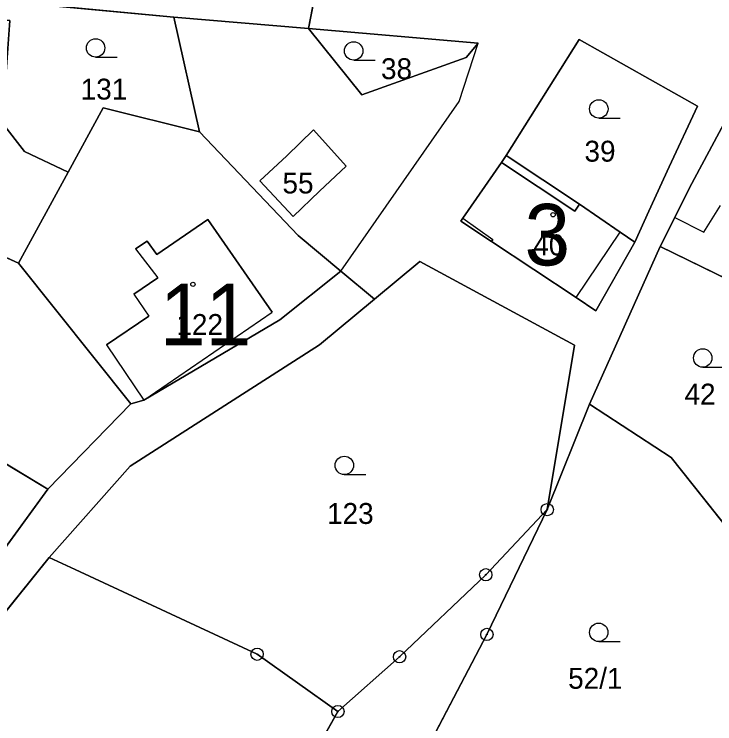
# Model space of a CAD drawing. Extents: x -689422 to -685210, y -987725 to -982160.
# Drawn here: x -686128 to -686071, y -987183 to -987125.3 of the extents above; entities that cross this region are included whole.
import ezdxf

# ---------------------------------------------------------------- set-up
doc = ezdxf.new("R2010")
doc.units = 0
for name, color, linetype in [('KN_Budovy', 7, 'Continuous'), ('KN_Budovy_cisla_domovni', 7, 'Continuous'), ('KN_Hranice_parcel', 7, 'Continuous'), ('KN_Hranice_parcel_vnitrni_kresba', 7, 'Continuous'), ('KN_Parcelni cisla', 7, 'Continuous'), ('KN_Polygon parcely', 7, 'Continuous'), ('KN_POZEMKY_OSTATNI PLOCHA', 7, 'Continuous'), ('KN_POZEMKY_ZAHRADA', 7, 'Continuous'), ('KN_POZEMKY_ZASTAVENA PLOCHA', 7, 'Continuous'), ('KN_VYUZITI_17_ostatni plocha_ostatni komunikace', 7, 'Continuous'), ('KN_VYUZITI_26_ostatni plocha_jina plocha', 7, 'Continuous'), ('KN_Značky bodu BP', 7, 'Continuous'), ('KN_Značky budov', 7, 'Continuous'), ('KN_Značky kultur', 7, 'Continuous')]:
    doc.layers.add(name, color=color, linetype=linetype)

msp = doc.modelspace()

# ---------------------------------------------------------------- linework, layer by layer
at = {"layer": 'KN_Budovy'}
for points in [[(-686089.14, -987143.8), (-686082.26, -987148.36), (-686078.68, -987143.03), (-686081.98, -987140.75), (-686082.36, -987141.32), (-686088.33, -987137.37), (-686091.47, -987141.91), (-686089.03, -987143.64)], [(-686120.49, -987152.21), (-686117.43, -987156.7), (-686106.99, -987149.55), (-686112.24, -987142.01), (-686116.38, -987144.86), (-686117.17, -987143.78), (-686118.11, -987144.4), (-686116.29, -987146.75), (-686118.25, -987148.08), (-686117.04, -987149.86)]]:
    msp.add_lwpolyline(points, close=True, dxfattribs=at)
at = {"layer": 'KN_Hranice_parcel'}
for p, q in [((-686114.99, -987125.55), (-686145.3, -987122.7)), ((-686103.36, -987122.98), (-686104.04, -987126.48)), ((-686114.99, -987125.55), (-686112.92, -987134.88)), ((-686104.04, -987126.48), (-686114.99, -987125.55)), ((-686104.04, -987126.48), (-686090.23, -987127.65)), ((-686123.59, -987138.15), (-686120.74, -987132.91)), ((-686120.74, -987132.91), (-686112.92, -987134.88)), ((-686146.25, -987137.13), (-686127.63, -987145.57)), ((-686127.63, -987145.57), (-686123.59, -987138.15)), ((-686081.16, -987157.03), (-686075.42, -987144.21)), ((-686118.5, -987156.99), (-686127.63, -987145.57)), ((-686101.4, -987146.21), (-686098.66, -987148.48)), ((-686125.24, -987163.95), (-686118.5, -987156.99)), ((-686084.61, -987165.61), (-686081.16, -987157.03))]:
    msp.add_line(p, q, dxfattribs=at)
for points in [[(-686075.42, -987144.21), (-686074.24, -987141.84), (-686073.04, -987139.42), (-686069.62, -987133.06), (-686066.45, -987126.58), (-686064.63, -987122.93), (-686049.65, -987130.28), (-686048.14, -987131), (-686045.1, -987132.51), (-686041.67, -987130.55)], [(-686090.23, -987127.65), (-686091.21, -987128.83), (-686099.7, -987131.87), (-686104.04, -987126.48)], [(-686087.95, -987136.8), (-686082.01, -987127.36), (-686072.39, -987132.79), (-686074.68, -987137.73), (-686076.33, -987141.34), (-686077.48, -987143.86)], [(-686123.59, -987138.15), (-686127.14, -987136.48), (-686128.94, -987134.18)], [(-686112.92, -987134.88), (-686104.87, -987143.32), (-686101.4, -987146.21)], [(-686105.8, -987136.82), (-686103.62, -987134.72), (-686100.97, -987137.66), (-686103.14, -987139.69)], [(-686103.14, -987139.69), (-686105.28, -987141.77), (-686108, -987138.86), (-686105.8, -987136.82)], [(-686077.48, -987143.86), (-686080.65, -987149.43), (-686082.26, -987148.36), (-686089.14, -987143.8), (-686091.65, -987142.14), (-686091.47, -987141.91), (-686088.33, -987137.37), (-686087.95, -987136.8)], [(-686087.95, -987136.8), (-686081.98, -987140.75), (-686078.68, -987143.03), (-686077.48, -987143.86)], [(-686075.42, -987144.21), (-686062.29, -987150.61), (-686066.73, -987159.8), (-686057.11, -987164.42), (-686056.78, -987164.6)], [(-686098.66, -987148.48), (-686094.99, -987145.42), (-686082.38, -987152.24), (-686084.61, -987165.61)], [(-686118.5, -987156.99), (-686117.43, -987156.7), (-686106.38, -987150.18), (-686101.4, -987146.21)], [(-686098.66, -987148.48), (-686103.14, -987152.21), (-686118.54, -987162.08), (-686125.15, -987169.51)], [(-686125.24, -987163.95), (-686135.27, -987157.9), (-686155.07, -987154.24), (-686160.46, -987168.97)], [(-686062.52, -987176.48), (-686074.53, -987161.36), (-686081.16, -987157.03)], [(-686141.43, -987178.92), (-686136.31, -987177.79), (-686134.87, -987176.24), (-686131.87, -987173), (-686125.24, -987163.95)], [(-686084.61, -987165.61), (-686089.61, -987170.9), (-686096.63, -987177.58), (-686101.64, -987182.03)], [(-686094.86, -987185.96), (-686089.52, -987175.76), (-686084.61, -987165.61)], [(-686125.15, -987169.51), (-686134.17, -987180.68), (-686138.89, -987181.38), (-686143.03, -987185.12), (-686145.47, -987190.44)], [(-686101.64, -987182.03), (-686108.22, -987177.37), (-686123.02, -987170.48), (-686125.15, -987169.51)], [(-686112.76, -987200.83), (-686111.39, -987199.29), (-686101.64, -987182.03)]]:
    msp.add_lwpolyline(points, dxfattribs=at)
at = {"layer": 'KN_Hranice_parcel_vnitrni_kresba'}
for p, q in [((-686091.79, -987132.41), (-686090.23, -987127.65)), ((-686101.4, -987146.21), (-686091.79, -987132.41)), ((-686088.33, -987137.37), (-686082.36, -987141.32)), ((-686082.36, -987141.32), (-686081.98, -987140.75)), ((-686071.87, -987143.03), (-686070.5, -987140.88)), ((-686116.38, -987144.86), (-686112.24, -987142.01)), ((-686112.24, -987142.01), (-686106.99, -987149.55)), ((-686091.47, -987141.91), (-686089.03, -987143.64)), ((-686074.24, -987141.84), (-686071.87, -987143.03)), ((-686082.26, -987148.36), (-686078.68, -987143.03)), ((-686118.11, -987144.4), (-686117.17, -987143.78)), ((-686117.17, -987143.78), (-686116.38, -987144.86)), ((-686089.14, -987143.8), (-686089.03, -987143.64)), ((-686118.11, -987144.4), (-686116.29, -987146.75)), ((-686118.25, -987148.08), (-686116.29, -987146.75)), ((-686118.25, -987148.08), (-686117.04, -987149.86)), ((-686117.43, -987156.7), (-686106.99, -987149.55)), ((-686120.49, -987152.21), (-686117.04, -987149.86)), ((-686120.49, -987152.21), (-686117.43, -987156.7))]:
    msp.add_line(p, q, dxfattribs=at)
at = {"layer": 'KN_Polygon parcely'}
for points in [[(-686190.15, -987101.97), (-686167.76, -987114.34), (-686163.6, -987116.64), (-686153.13, -987120.11), (-686145.3, -987122.7), (-686114.99, -987125.55), (-686104.04, -987126.48), (-686103.36, -987122.98), (-686116.06, -987121.13), (-686142.77, -987119.04), (-686143.51, -987118.98), (-686150.13, -987117.05), (-686159.73, -987114.25), (-686177.22, -987105.23)], [(-686103.36, -987122.98), (-686104.04, -987126.48), (-686114.99, -987125.55), (-686112.92, -987134.88), (-686104.87, -987143.32), (-686101.4, -987146.21), (-686098.66, -987148.48), (-686094.99, -987145.42), (-686082.38, -987152.24), (-686084.61, -987165.61), (-686081.16, -987157.03), (-686075.42, -987144.21), (-686074.24, -987141.84), (-686073.04, -987139.42), (-686069.62, -987133.06), (-686066.45, -987126.58), (-686064.63, -987122.93), (-686049.65, -987130.28), (-686048.14, -987131), (-686045.1, -987132.51), (-686041.67, -987130.55)], [(-686143.03, -987185.12), (-686138.89, -987181.38), (-686134.17, -987180.68), (-686125.15, -987169.51), (-686118.54, -987162.08), (-686103.14, -987152.21), (-686098.66, -987148.48), (-686101.4, -987146.21), (-686106.38, -987150.18), (-686117.43, -987156.7), (-686118.5, -987156.99), (-686125.24, -987163.95), (-686131.87, -987173), (-686134.87, -987176.24), (-686136.31, -987177.79), (-686141.43, -987178.92), (-686147.17, -987183.17)], [(-686049.71, -987194.34), (-686062.52, -987176.48), (-686074.53, -987161.36), (-686081.16, -987157.03), (-686084.61, -987165.61), (-686089.52, -987175.76), (-686094.86, -987185.96)]]:
    msp.add_lwpolyline(points, dxfattribs=at)
for points in [[(-686127.63, -987145.57), (-686146.25, -987137.13), (-686157.02, -987132.25), (-686174.18, -987127.57), (-686199.45, -987120.68), (-686200.39, -987120.5), (-686214.25, -987145.21), (-686161.33, -987170.88), (-686160.46, -987168.97), (-686155.07, -987154.24), (-686135.27, -987157.9), (-686125.24, -987163.95), (-686118.5, -987156.99)], [(-686145.3, -987122.7), (-686145.26, -987124.48), (-686128.35, -987125.81), (-686128.94, -987134.18), (-686127.14, -987136.48), (-686123.59, -987138.15), (-686120.74, -987132.91), (-686112.92, -987134.88), (-686114.99, -987125.55)], [(-686057.11, -987164.42), (-686056.78, -987164.6), (-686052.23, -987155.93), (-686039.62, -987135.14), (-686040.49, -987131.85), (-686041.67, -987130.55), (-686045.1, -987132.51), (-686048.14, -987131), (-686049.65, -987130.28), (-686064.63, -987122.93), (-686066.45, -987126.58), (-686069.62, -987133.06), (-686073.04, -987139.42), (-686074.24, -987141.84), (-686075.42, -987144.21), (-686062.29, -987150.61), (-686066.73, -987159.8)], [(-686123.59, -987138.15), (-686127.14, -987136.48), (-686128.94, -987134.18), (-686128.35, -987125.81), (-686145.26, -987124.48), (-686145.91, -987132.8), (-686146.25, -987137.13), (-686127.63, -987145.57)], [(-686104.04, -987126.48), (-686090.23, -987127.65), (-686091.21, -987128.83), (-686099.7, -987131.87)], [(-686090.23, -987127.65), (-686104.04, -987126.48), (-686099.7, -987131.87), (-686091.21, -987128.83)], [(-686091.65, -987142.14), (-686091.47, -987141.91), (-686088.33, -987137.37), (-686087.95, -987136.8), (-686082.01, -987127.36), (-686072.39, -987132.79), (-686074.68, -987137.73), (-686076.33, -987141.34), (-686077.48, -987143.86), (-686080.65, -987149.43), (-686082.26, -987148.36), (-686089.14, -987143.8)], [(-686081.98, -987140.75), (-686078.68, -987143.03), (-686077.48, -987143.86), (-686076.33, -987141.34), (-686074.68, -987137.73), (-686072.39, -987132.79), (-686082.01, -987127.36), (-686087.95, -987136.8)], [(-686106.38, -987150.18), (-686101.4, -987146.21), (-686104.87, -987143.32), (-686112.92, -987134.88), (-686120.74, -987132.91), (-686123.59, -987138.15), (-686127.63, -987145.57), (-686118.5, -987156.99), (-686117.43, -987156.7)], [(-686105.28, -987141.77), (-686108, -987138.86), (-686105.8, -987136.82), (-686103.62, -987134.72), (-686100.97, -987137.66), (-686103.14, -987139.69)], [(-686105.8, -987136.82), (-686108, -987138.86), (-686105.28, -987141.77), (-686103.14, -987139.69), (-686100.97, -987137.66), (-686103.62, -987134.72)], [(-686077.48, -987143.86), (-686078.68, -987143.03), (-686081.98, -987140.75), (-686087.95, -987136.8), (-686088.33, -987137.37), (-686091.47, -987141.91), (-686091.65, -987142.14), (-686089.14, -987143.8), (-686082.26, -987148.36), (-686080.65, -987149.43)], [(-686081.16, -987157.03), (-686074.53, -987161.36), (-686062.52, -987176.48), (-686056.78, -987164.6), (-686057.11, -987164.42), (-686066.73, -987159.8), (-686062.29, -987150.61), (-686075.42, -987144.21)], [(-686118.54, -987162.08), (-686125.15, -987169.51), (-686123.02, -987170.48), (-686108.22, -987177.37), (-686101.64, -987182.03), (-686096.63, -987177.58), (-686089.61, -987170.9), (-686084.61, -987165.61), (-686082.38, -987152.24), (-686094.99, -987145.42), (-686098.66, -987148.48), (-686103.14, -987152.21)], [(-686134.87, -987176.24), (-686131.87, -987173), (-686125.24, -987163.95), (-686135.27, -987157.9), (-686155.07, -987154.24), (-686160.46, -987168.97), (-686161.33, -987170.88), (-686162.97, -987174.48), (-686155.51, -987177.88), (-686146.92, -987173.65), (-686141.43, -987178.92), (-686136.31, -987177.79)], [(-686100.11, -987211.26), (-686085.5, -987208.43), (-686072.16, -987206.09), (-686073.64, -987199.56), (-686093.07, -987199.39), (-686092.45, -987190.8), (-686094.62, -987190.4), (-686094.22, -987186.1), (-686094.86, -987185.96), (-686089.52, -987175.76), (-686084.61, -987165.61), (-686089.61, -987170.9), (-686096.63, -987177.58), (-686101.64, -987182.03), (-686111.39, -987199.29), (-686112.76, -987200.83), (-686117.92, -987212.85), (-686117.99, -987214.8)], [(-686129.84, -987198.41), (-686112.76, -987200.83), (-686111.39, -987199.29), (-686101.64, -987182.03), (-686108.22, -987177.37), (-686123.02, -987170.48), (-686125.15, -987169.51), (-686134.17, -987180.68), (-686138.89, -987181.38), (-686143.03, -987185.12), (-686145.47, -987190.44), (-686137.34, -987194.68)]]:
    msp.add_lwpolyline(points, close=True, dxfattribs=at)
at = {"layer": 'KN_POZEMKY_OSTATNI PLOCHA'}
for p, q in [((-686114.99, -987125.55), (-686145.3, -987122.7)), ((-686104.04, -987126.48), (-686103.36, -987122.98)), ((-686103.36, -987122.98), (-686104.04, -987126.48)), ((-686112.92, -987134.88), (-686114.99, -987125.55)), ((-686114.99, -987125.55), (-686104.04, -987126.48)), ((-686104.04, -987126.48), (-686114.99, -987125.55)), ((-686104.04, -987126.48), (-686099.7, -987131.87)), ((-686090.23, -987127.65), (-686104.04, -987126.48)), ((-686091.21, -987128.83), (-686090.23, -987127.65)), ((-686082.01, -987127.36), (-686087.95, -987136.8)), ((-686072.39, -987132.79), (-686082.01, -987127.36)), ((-686099.7, -987131.87), (-686091.21, -987128.83)), ((-686074.68, -987137.73), (-686072.39, -987132.79)), ((-686069.62, -987133.06), (-686073.04, -987139.42)), ((-686104.87, -987143.32), (-686112.92, -987134.88)), ((-686105.8, -987136.82), (-686103.62, -987134.72)), ((-686103.62, -987134.72), (-686105.8, -987136.82)), ((-686103.62, -987134.72), (-686100.97, -987137.66)), ((-686100.97, -987137.66), (-686103.62, -987134.72)), ((-686108, -987138.86), (-686105.8, -987136.82)), ((-686105.8, -987136.82), (-686108, -987138.86)), ((-686087.95, -987136.8), (-686088.33, -987137.37)), ((-686088.33, -987137.37), (-686091.47, -987141.91)), ((-686100.97, -987137.66), (-686103.14, -987139.69)), ((-686103.14, -987139.69), (-686100.97, -987137.66)), ((-686076.33, -987141.34), (-686074.68, -987137.73)), ((-686105.28, -987141.77), (-686108, -987138.86)), ((-686108, -987138.86), (-686105.28, -987141.77)), ((-686103.14, -987139.69), (-686105.28, -987141.77)), ((-686105.28, -987141.77), (-686103.14, -987139.69)), ((-686073.04, -987139.42), (-686074.24, -987141.84)), ((-686077.48, -987143.86), (-686076.33, -987141.34)), ((-686091.47, -987141.91), (-686091.65, -987142.14)), ((-686074.24, -987141.84), (-686075.42, -987144.21)), ((-686091.65, -987142.14), (-686089.14, -987143.8)), ((-686101.4, -987146.21), (-686104.87, -987143.32)), ((-686089.14, -987143.8), (-686082.26, -987148.36)), ((-686075.42, -987144.21), (-686081.16, -987157.03)), ((-686080.65, -987149.43), (-686077.48, -987143.86)), ((-686094.99, -987145.42), (-686098.66, -987148.48)), ((-686082.38, -987152.24), (-686094.99, -987145.42)), ((-686106.38, -987150.18), (-686101.4, -987146.21)), ((-686098.66, -987148.48), (-686101.4, -987146.21)), ((-686101.4, -987146.21), (-686098.66, -987148.48)), ((-686082.26, -987148.36), (-686080.65, -987149.43)), ((-686098.66, -987148.48), (-686103.14, -987152.21)), ((-686117.43, -987156.7), (-686106.38, -987150.18)), ((-686103.14, -987152.21), (-686118.54, -987162.08)), ((-686084.61, -987165.61), (-686082.38, -987152.24)), ((-686125.24, -987163.95), (-686118.5, -987156.99)), ((-686118.5, -987156.99), (-686117.43, -987156.7)), ((-686081.16, -987157.03), (-686084.61, -987165.61)), ((-686118.54, -987162.08), (-686125.15, -987169.51)), ((-686131.87, -987173), (-686125.24, -987163.95)), ((-686125.15, -987169.51), (-686134.17, -987180.68))]:
    msp.add_line(p, q, dxfattribs=at)
at = {"layer": 'KN_POZEMKY_ZAHRADA'}
for p, q in [((-686145.3, -987122.7), (-686114.99, -987125.55)), ((-686114.99, -987125.55), (-686112.92, -987134.88)), ((-686104.04, -987126.48), (-686090.23, -987127.65)), ((-686099.7, -987131.87), (-686104.04, -987126.48)), ((-686090.23, -987127.65), (-686091.21, -987128.83)), ((-686087.95, -987136.8), (-686082.01, -987127.36)), ((-686082.01, -987127.36), (-686072.39, -987132.79)), ((-686091.21, -987128.83), (-686099.7, -987131.87)), ((-686072.39, -987132.79), (-686074.68, -987137.73)), ((-686120.74, -987132.91), (-686123.59, -987138.15)), ((-686112.92, -987134.88), (-686120.74, -987132.91)), ((-686127.14, -987136.48), (-686128.94, -987134.18)), ((-686123.59, -987138.15), (-686127.14, -987136.48)), ((-686081.98, -987140.75), (-686087.95, -987136.8)), ((-686146.25, -987137.13), (-686127.63, -987145.57)), ((-686074.68, -987137.73), (-686076.33, -987141.34)), ((-686078.68, -987143.03), (-686081.98, -987140.75)), ((-686076.33, -987141.34), (-686077.48, -987143.86)), ((-686077.48, -987143.86), (-686078.68, -987143.03)), ((-686081.16, -987157.03), (-686075.42, -987144.21)), ((-686075.42, -987144.21), (-686062.29, -987150.61)), ((-686098.66, -987148.48), (-686094.99, -987145.42)), ((-686094.99, -987145.42), (-686082.38, -987152.24)), ((-686127.63, -987145.57), (-686118.5, -987156.99)), ((-686103.14, -987152.21), (-686098.66, -987148.48)), ((-686118.54, -987162.08), (-686103.14, -987152.21)), ((-686082.38, -987152.24), (-686084.61, -987165.61)), ((-686118.5, -987156.99), (-686125.24, -987163.95)), ((-686084.61, -987165.61), (-686081.16, -987157.03)), ((-686074.53, -987161.36), (-686081.16, -987157.03)), ((-686081.16, -987157.03), (-686074.53, -987161.36)), ((-686125.24, -987163.95), (-686135.27, -987157.9)), ((-686062.52, -987176.48), (-686074.53, -987161.36)), ((-686074.53, -987161.36), (-686062.52, -987176.48)), ((-686125.15, -987169.51), (-686118.54, -987162.08)), ((-686084.61, -987165.61), (-686089.61, -987170.9)), ((-686089.61, -987170.9), (-686084.61, -987165.61)), ((-686089.52, -987175.76), (-686084.61, -987165.61)), ((-686084.61, -987165.61), (-686089.52, -987175.76)), ((-686134.17, -987180.68), (-686125.15, -987169.51)), ((-686125.15, -987169.51), (-686123.02, -987170.48)), ((-686123.02, -987170.48), (-686125.15, -987169.51)), ((-686123.02, -987170.48), (-686108.22, -987177.37)), ((-686108.22, -987177.37), (-686123.02, -987170.48)), ((-686089.61, -987170.9), (-686096.63, -987177.58)), ((-686096.63, -987177.58), (-686089.61, -987170.9)), ((-686094.86, -987185.96), (-686089.52, -987175.76)), ((-686089.52, -987175.76), (-686094.86, -987185.96)), ((-686108.22, -987177.37), (-686101.64, -987182.03)), ((-686101.64, -987182.03), (-686108.22, -987177.37)), ((-686096.63, -987177.58), (-686101.64, -987182.03)), ((-686101.64, -987182.03), (-686096.63, -987177.58)), ((-686101.64, -987182.03), (-686111.39, -987199.29)), ((-686111.39, -987199.29), (-686101.64, -987182.03))]:
    msp.add_line(p, q, dxfattribs=at)
at = {"layer": 'KN_POZEMKY_ZASTAVENA PLOCHA'}
for p, q in [((-686123.59, -987138.15), (-686120.74, -987132.91)), ((-686120.74, -987132.91), (-686112.92, -987134.88)), ((-686073.04, -987139.42), (-686069.62, -987133.06)), ((-686128.94, -987134.18), (-686127.14, -987136.48)), ((-686112.92, -987134.88), (-686104.87, -987143.32)), ((-686127.14, -987136.48), (-686123.59, -987138.15)), ((-686088.33, -987137.37), (-686087.95, -987136.8)), ((-686087.95, -987136.8), (-686081.98, -987140.75)), ((-686127.63, -987145.57), (-686146.25, -987137.13)), ((-686091.47, -987141.91), (-686088.33, -987137.37)), ((-686127.63, -987145.57), (-686123.59, -987138.15)), ((-686123.59, -987138.15), (-686127.63, -987145.57)), ((-686074.24, -987141.84), (-686073.04, -987139.42)), ((-686081.98, -987140.75), (-686078.68, -987143.03)), ((-686091.65, -987142.14), (-686091.47, -987141.91)), ((-686075.42, -987144.21), (-686074.24, -987141.84)), ((-686089.14, -987143.8), (-686091.65, -987142.14)), ((-686078.68, -987143.03), (-686077.48, -987143.86)), ((-686104.87, -987143.32), (-686101.4, -987146.21)), ((-686082.26, -987148.36), (-686089.14, -987143.8)), ((-686077.48, -987143.86), (-686080.65, -987149.43)), ((-686062.29, -987150.61), (-686075.42, -987144.21)), ((-686118.5, -987156.99), (-686127.63, -987145.57)), ((-686101.4, -987146.21), (-686106.38, -987150.18)), ((-686080.65, -987149.43), (-686082.26, -987148.36)), ((-686106.38, -987150.18), (-686117.43, -987156.7)), ((-686117.43, -987156.7), (-686118.5, -987156.99)), ((-686135.27, -987157.9), (-686125.24, -987163.95)), ((-686125.24, -987163.95), (-686131.87, -987173))]:
    msp.add_line(p, q, dxfattribs=at)
at = {"layer": 'KN_VYUZITI_17_ostatni plocha_ostatni komunikace'}
for p, q in [((-686114.99, -987125.55), (-686145.3, -987122.7)), ((-686104.04, -987126.48), (-686103.36, -987122.98)), ((-686103.36, -987122.98), (-686104.04, -987126.48)), ((-686112.92, -987134.88), (-686114.99, -987125.55)), ((-686114.99, -987125.55), (-686104.04, -987126.48)), ((-686104.04, -987126.48), (-686114.99, -987125.55)), ((-686104.04, -987126.48), (-686099.7, -987131.87)), ((-686090.23, -987127.65), (-686104.04, -987126.48)), ((-686091.21, -987128.83), (-686090.23, -987127.65)), ((-686082.01, -987127.36), (-686087.95, -987136.8)), ((-686072.39, -987132.79), (-686082.01, -987127.36)), ((-686099.7, -987131.87), (-686091.21, -987128.83)), ((-686074.68, -987137.73), (-686072.39, -987132.79)), ((-686069.62, -987133.06), (-686073.04, -987139.42)), ((-686104.87, -987143.32), (-686112.92, -987134.88)), ((-686103.62, -987134.72), (-686105.8, -987136.82)), ((-686100.97, -987137.66), (-686103.62, -987134.72)), ((-686105.8, -987136.82), (-686108, -987138.86)), ((-686087.95, -987136.8), (-686088.33, -987137.37)), ((-686088.33, -987137.37), (-686091.47, -987141.91)), ((-686103.14, -987139.69), (-686100.97, -987137.66)), ((-686076.33, -987141.34), (-686074.68, -987137.73)), ((-686108, -987138.86), (-686105.28, -987141.77)), ((-686105.28, -987141.77), (-686103.14, -987139.69)), ((-686073.04, -987139.42), (-686074.24, -987141.84)), ((-686077.48, -987143.86), (-686076.33, -987141.34)), ((-686091.47, -987141.91), (-686091.65, -987142.14)), ((-686074.24, -987141.84), (-686075.42, -987144.21)), ((-686091.65, -987142.14), (-686089.14, -987143.8)), ((-686101.4, -987146.21), (-686104.87, -987143.32)), ((-686089.14, -987143.8), (-686082.26, -987148.36)), ((-686075.42, -987144.21), (-686081.16, -987157.03)), ((-686080.65, -987149.43), (-686077.48, -987143.86)), ((-686094.99, -987145.42), (-686098.66, -987148.48)), ((-686082.38, -987152.24), (-686094.99, -987145.42)), ((-686106.38, -987150.18), (-686101.4, -987146.21)), ((-686098.66, -987148.48), (-686101.4, -987146.21)), ((-686101.4, -987146.21), (-686098.66, -987148.48)), ((-686082.26, -987148.36), (-686080.65, -987149.43)), ((-686098.66, -987148.48), (-686103.14, -987152.21)), ((-686117.43, -987156.7), (-686106.38, -987150.18)), ((-686103.14, -987152.21), (-686118.54, -987162.08)), ((-686084.61, -987165.61), (-686082.38, -987152.24)), ((-686125.24, -987163.95), (-686118.5, -987156.99)), ((-686118.5, -987156.99), (-686117.43, -987156.7)), ((-686081.16, -987157.03), (-686084.61, -987165.61)), ((-686118.54, -987162.08), (-686125.15, -987169.51)), ((-686131.87, -987173), (-686125.24, -987163.95)), ((-686125.15, -987169.51), (-686134.17, -987180.68))]:
    msp.add_line(p, q, dxfattribs=at)
at = {"layer": 'KN_VYUZITI_26_ostatni plocha_jina plocha'}
for p, q in [((-686105.8, -987136.82), (-686103.62, -987134.72)), ((-686103.62, -987134.72), (-686100.97, -987137.66)), ((-686108, -987138.86), (-686105.8, -987136.82)), ((-686100.97, -987137.66), (-686103.14, -987139.69)), ((-686105.28, -987141.77), (-686108, -987138.86)), ((-686103.14, -987139.69), (-686105.28, -987141.77))]:
    msp.add_line(p, q, dxfattribs=at)
at = {"layer": 'KN_Značky bodu BP'}
for centre, radius in [((-686084.61, -987165.61), 0.5), ((-686084.61, -987165.61), 0.0303), ((-686089.61, -987170.9), 0.5), ((-686089.61, -987170.9), 0.0303), ((-686089.52, -987175.76), 0.5), ((-686089.52, -987175.76), 0.0303), ((-686108.22, -987177.37), 0.5), ((-686096.63, -987177.58), 0.5), ((-686108.22, -987177.37), 0.0303), ((-686096.63, -987177.58), 0.0303), ((-686101.64, -987182.03), 0.5), ((-686101.64, -987182.03), 0.0303)]:
    msp.add_circle(centre, radius, dxfattribs=at)
at = {"layer": 'KN_Značky budov'}
for centre in [(-686084.137, -987141.619), (-686113.447, -987147.279)]:
    msp.add_circle(centre, 0.175, dxfattribs=at)
at = {"layer": 'KN_Značky kultur'}
for p, q in [((-686121.363, -987128.8), (-686119.613, -987128.8)), ((-686100.363, -987129.04), (-686098.613, -987129.04)), ((-686080.413, -987133.76), (-686078.663, -987133.76)), ((-686071.953, -987154.02), (-686070.203, -987154.02)), ((-686101.123, -987162.76), (-686099.373, -987162.76)), ((-686080.423, -987176.34), (-686078.673, -987176.34))]:
    msp.add_line(p, q, dxfattribs=at)
for centre in [(-686121.363, -987128.05), (-686100.363, -987128.29), (-686080.413, -987133.01), (-686071.953, -987153.27), (-686101.123, -987162.01), (-686080.423, -987175.59)]:
    msp.add_circle(centre, 0.75, dxfattribs=at)

# ---------------------------------------------------------------- texts
at = {"layer": 'KN_Budovy_cisla_domovni'}
for s, p in [('3', (-686086.463, -987145.739)), ('11', (-686116.138, -987152.229))]:
    msp.add_text(s, height=5, dxfattribs=at).set_placement(p)
at = {"layer": 'KN_Parcelni cisla'}
for s, p in [('38', (-686098.14, -987130.59)), ('131', (-686122.58, -987132.25)), ('39', (-686081.58, -987137.3)), ('55', (-686106.156, -987139.89)), ('40', (-686085.75, -987144.92)), ('122', (-686114.79, -987151.4)), ('42', (-686073.44, -987157.06)), ('123', (-686102.53, -987166.77)), ('52/1', (-686082.909, -987180.18))]:
    msp.add_text(s, height=1.7, dxfattribs=at).set_placement(p)

doc.saveas('drawing.dxf')
